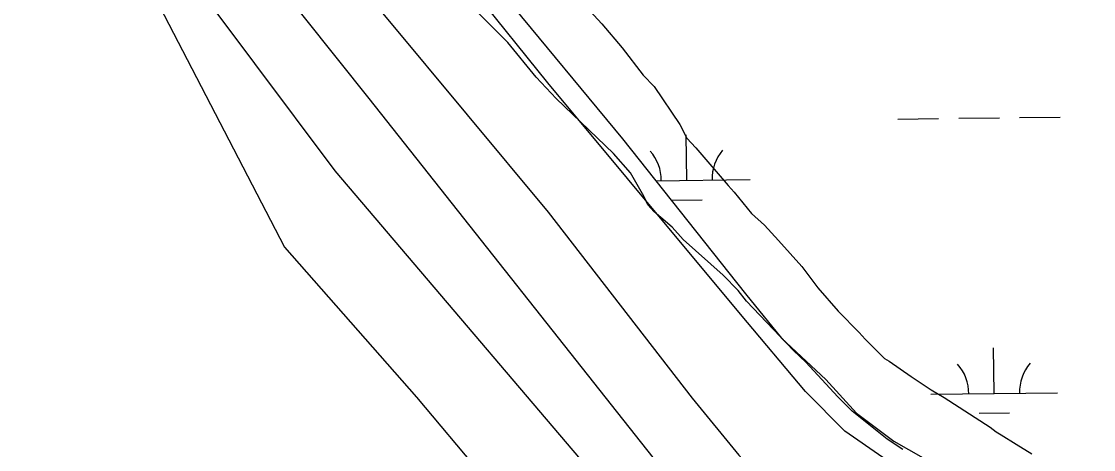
# Model space of a CAD drawing. Extents: x 3684037 to 3722149, y 433263 to 459021.
# Drawn here: x 3705713 to 3706559, y 456255 to 456593 of the extents above; entities that cross this region are included whole.
import ezdxf

# ---------------------------------------------------------------- set-up
doc = ezdxf.new("R2010")
doc.units = 0
for name, color, linetype in [('V-LEVE-TOET', 7, 'Continuous'), ('V-SITE-VEGE', 7, 'Continuous'), ('V-TOPO-SHOR', 7, 'Continuous'), ('V-WETL-SWMP', 7, 'Continuous')]:
    doc.layers.add(name, color=color, linetype=linetype)

msp = doc.modelspace()

# ---------------------------------------------------------------- linework, layer by layer
at = {"layer": 'V-LEVE-TOET'}
for points in [[(3707562.98, 455369.37), (3707516.09, 455455.95), (3707461.45, 455546.88), (3707440.18, 455574.93), (3707391.34, 455623.3), (3707352.66, 455651.36), (3707302.86, 455687.64), (3707217.27, 455750.04), (3707126.85, 455805.67), (3707004.99, 455882.11), (3706898.12, 455943.55), (3706768.53, 456018.53), (3706651.99, 456090.61), (3706483.23, 456194.62), (3706392.32, 456248.8), (3706362.34, 456269.6), (3706331.4, 456301.04), (3706280.15, 456361.99), (3706191.18, 456468.88), (3706128.33, 456544.34), (3706070.79, 456615.92), (3705984.04, 456719.99)], [(3705915.29, 456696.75), (3706000.88, 456595.66), (3706128.52, 456442.33), (3706242.14, 456295.78), (3706278.89, 456250.79), (3706297.74, 456229.99), (3706327.24, 456206.29), (3706359.15, 456186.46), (3706419.11, 456151.63), (3706486.81, 456111.48), (3706600.93, 456044.72), (3706708.76, 455976.99), (3706868.82, 455882.17), (3706984.39, 455812.99), (3707128.49, 455730.27), (3707232.94, 455663.51), (3707305.47, 455614.65), (3707344.15, 455585.14), (3707376.07, 455552.25), (3707404.11, 455515.49), (3707449.07, 455434.24), (3707515.3, 455308)]]:
    msp.add_lwpolyline(points, dxfattribs=at)
at = {"layer": 'V-SITE-VEGE'}
for p, q in [((3706096.71, 456576.04), (3706046.78, 456626.21)), ((3706145.47, 456618.18), (3706170.87, 456590.79)), ((3705822.15, 456604.76), (3705920.72, 456414.76)), ((3706170.87, 456590.79), (3706186.79, 456571.73)), ((3706119, 456548.58), (3706096.71, 456576.04)), ((3706186.79, 456571.73), (3706203.53, 456550.35)), ((3706203.53, 456550.35), (3706212.25, 456541.23)), ((3706134.87, 456531.85), (3706119, 456548.58)), ((3706212.25, 456541.23), (3706232.27, 456511.39)), ((3706180, 456488.57), (3706134.87, 456531.85)), ((3706232.27, 456511.39), (3706237.93, 456500.65)), ((3706237.93, 456500.65), (3706245.07, 456493.04)), ((3706245.07, 456493.04), (3706270.52, 456463.31)), ((3706193.5, 456473.34), (3706180, 456488.57)), ((3706203.97, 456454.94), (3706193.5, 456473.34)), ((3706270.52, 456463.31), (3706275.28, 456457.98)), ((3706275.28, 456457.98), (3706288.83, 456441.2)), ((3706207.22, 456448.02), (3706203.97, 456454.94)), ((3706211.99, 456442.69), (3706207.22, 456448.02)), ((3706217.51, 456438.15), (3706211.99, 456442.69)), ((3706288.83, 456441.2), (3706299.1, 456432.1)), ((3706226.21, 456430.58), (3706217.51, 456438.15)), ((3706299.1, 456432.1), (3706310.22, 456419.92)), ((3706234.95, 456420.67), (3706226.21, 456430.58)), ((3705920.72, 456414.76), (3706024.84, 456296.51)), ((3706266.57, 456392.63), (3706234.95, 456420.67)), ((3706310.22, 456419.92), (3706328.49, 456399.36)), ((3706328.49, 456399.36), (3706341.26, 456382.56)), ((3706278.46, 456380.47), (3706266.57, 456392.63)), ((3706341.26, 456382.56), (3706357.16, 456364.27)), ((3706284.84, 456372.07), (3706278.46, 456380.47)), ((3706322.12, 456333.28), (3706284.84, 456372.07)), ((3706357.16, 456364.27), (3706373.8, 456347.55)), ((3706373.8, 456347.55), (3706378.56, 456342.22)), ((3706378.56, 456342.22), (3706393.62, 456327.02)), ((3706331.62, 456324.17), (3706322.12, 456333.28)), ((3706350.67, 456303.62), (3706331.62, 456324.17)), ((3706393.62, 456327.02), (3706397.55, 456324.78)), ((3706397.55, 456324.78), (3706414.87, 456312.72)), ((3706414.87, 456312.72), (3706430.6, 456302.19)), ((3706024.84, 456296.51), (3706085.01, 456224.69)), ((3706357.02, 456296.77), (3706350.67, 456303.62)), ((3706368.12, 456285.37), (3706357.02, 456296.77)), ((3706430.6, 456302.19), (3706440.82, 456296.2)), ((3706440.82, 456296.2), (3706476.99, 456272.91)), ((3706395.73, 456263.45), (3706368.12, 456285.37)), ((3706476.99, 456272.91), (3706481.73, 456269.13)), ((3706408.31, 456255.18), (3706395.73, 456263.45)), ((3706481.73, 456269.13), (3706485.65, 456266.88)), ((3706485.65, 456266.88), (3706497.45, 456259.37)), ((3706497.45, 456259.37), (3706510.02, 456251.88))]:
    msp.add_line(p, q, dxfattribs=at)
at = {"layer": 'V-TOPO-SHOR'}
for points in [[(3705713.28, 456787.28), (3705770.35, 456728.84), (3705960.46, 456474.82), (3706205.09, 456187.53), (3706278.21, 456117.04), (3706336.72, 456090.43), (3706496.28, 455989.34), (3706802.1, 455809.76), (3707090.63, 455623.53), (3707242.21, 455519.78), (3707316.66, 455467.9), (3707332.62, 455450.61), (3707421.68, 455260.43)], [(3705781, 456790.01), (3705987.07, 456531.99), (3706225.04, 456231.41), (3706270.25, 456183.53), (3706298.17, 456156.93), (3706342.05, 456131.66), (3706509.58, 456038.54), (3706812.74, 455850.98), (3707098.62, 455674.06), (3707264.82, 455564.98), (3707303.38, 455537.05), (3707324.65, 455522.42), (3707340.61, 455507.79), (3707363.21, 455482.52), (3707449.61, 455302.98)]]:
    msp.add_lwpolyline(points, dxfattribs=at)
at = {"layer": 'V-WETL-SWMP'}
for p, q in [((3706076.4, 456634.14), (3706187.11, 456500.18)), ((3706404.29, 456515.69), (3706436.29, 456516.07)), ((3706452.29, 456516.25), (3706484.29, 456516.62)), ((3706500.29, 456516.81), (3706532.28, 456517.18)), ((3706187.11, 456500.18), (3706284.11, 456377.83)), ((3706237.78, 456467.32), (3706237.36, 456503.32)), ((3706213.39, 456467.04), (3706287.78, 456467.9)), ((3706225.96, 456451.75), (3706249.96, 456452.03)), ((3706284.11, 456377.83), (3706312.58, 456343.02)), ((3706312.58, 456343.02), (3706347.37, 456310.32)), ((3706480.22, 456299.32), (3706479.8, 456335.32)), ((3706347.37, 456310.32), (3706371.63, 456283.95)), ((3706430.23, 456298.74), (3706530.22, 456299.9)), ((3706371.63, 456283.95), (3706401.15, 456261.8)), ((3706468.4, 456283.75), (3706492.4, 456284.03)), ((3706401.15, 456261.8), (3706445.44, 456236.48))]:
    msp.add_line(p, q, dxfattribs=at)
for centre, start, end in [((3706182.53, 456467.15), 359.89487, 41.43853), ((3706293.01, 456468.44), 139.89486, 181.43852), ((3706424.98, 456299.15), 359.89487, 41.43853), ((3706535.46, 456300.44), 139.89486, 181.43852)]:
    msp.add_arc(centre, 35.25, start, end, dxfattribs=at)

doc.saveas('drawing.dxf')
